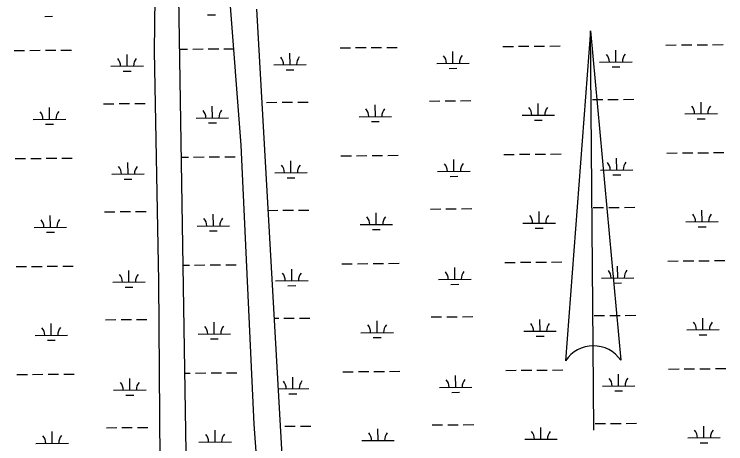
# Model space of a CAD drawing. Extents: x 3567028 to 3605064, y 510945 to 536587.
# Drawn here: x 3594352 to 3596544, y 532263 to 533587 of the extents above; entities that cross this region are included whole.
import ezdxf

# ---------------------------------------------------------------- set-up
doc = ezdxf.new("R2010")
doc.units = 0
doc.layers.add('V-ANNO-SYMB', color=7, linetype='Continuous')
doc.layers.add('V-WETL-SWMP', color=7, linetype='Continuous')

msp = doc.modelspace()

# ---------------------------------------------------------------- linework, layer by layer
at = {"layer": 'V-ANNO-SYMB'}
for p, q in [((3596127.1, 533535), (3596050.6, 532519.4)), ((3596127.1, 533535), (3596220.6, 532520.8)), ((3596135.3, 532565.1), (3596127.1, 533535)), ((3596127.1, 533535), (3596220.6, 532520.8)), ((3596135.3, 532565.1), (3596127.1, 533535)), ((3596137.5, 532305.1), (3596135.3, 532565.1))]:
    msp.add_line(p, q, dxfattribs=at)
for start, end in [(90.4834, 146.2779), (34.6888, 90.4833), (34.6888, 90.4722)]:
    msp.add_arc((3596136.1, 532462.3), 102.8, start, end, dxfattribs=at)
at = {"layer": 'V-WETL-SWMP'}
for p, q in [((3594970.2, 534226.3), (3595050.3, 533183.6)), ((3594792.1, 534199.6), (3594783.2, 533473.3)), ((3594881.1, 532239), (3594854.4, 533927.8)), ((3595228.4, 531321.1), (3595099.3, 533602.5)), ((3594445.8, 533580.1), (3594469.8, 533580.3)), ((3594947.7, 533584.4), (3594971.7, 533584.6)), ((3595355.6, 533483.2), (3595387.6, 533483.4)), ((3595403.6, 533483.6), (3595435.6, 533483.8)), ((3595451.6, 533484), (3595483.6, 533484.2)), ((3595499.6, 533484.4), (3595531.6, 533484.6)), ((3595857.5, 533487.4), (3595889.5, 533487.7)), ((3595905.5, 533487.8), (3595937.5, 533488.1)), ((3595953.5, 533488.2), (3595985.5, 533488.5)), ((3596001.5, 533488.6), (3596033.5, 533488.9)), ((3596359.4, 533491.6), (3596391.4, 533491.9)), ((3596407.4, 533492), (3596439.4, 533492.3)), ((3596455.4, 533492.4), (3596487.4, 533492.7)), ((3596503.4, 533492.8), (3596535.4, 533493.1)), ((3594351.8, 533474.7), (3594383.8, 533475)), ((3594399.8, 533475.1), (3594431.8, 533475.4)), ((3594447.8, 533475.5), (3594479.8, 533475.8)), ((3594495.8, 533475.9), (3594527.8, 533476.2)), ((3594699.6, 533426.9), (3594699.3, 533462.9)), ((3594783.2, 533473.3), (3594796.5, 532764.8)), ((3594861.5, 533479), (3594885.7, 533479.2)), ((3594901.7, 533479.3), (3594933.7, 533479.6)), ((3594949.7, 533479.7), (3594981.7, 533480)), ((3594997.7, 533480.1), (3595027.5, 533480.4)), ((3595201.5, 533431.1), (3595201.2, 533467.1)), ((3595703.4, 533435.4), (3595703, 533471.4)), ((3596205.2, 533439.6), (3596204.9, 533475.6)), ((3596155.2, 533439.2), (3596255.2, 533440)), ((3594649.6, 533426.5), (3594749.6, 533427.3)), ((3595151.5, 533430.7), (3595251.5, 533431.5)), ((3595653.4, 533434.9), (3595753.3, 533435.8)), ((3595691.5, 533419.8), (3595715.5, 533420)), ((3596193.4, 533424.1), (3596217.4, 533424.3)), ((3594687.7, 533411.4), (3594711.7, 533411.6)), ((3595189.6, 533415.6), (3595213.6, 533415.8)), ((3594627.1, 533310.8), (3594659.1, 533311.1)), ((3594675.1, 533311.2), (3594707.1, 533311.5)), ((3594723.1, 533311.6), (3594755.1, 533311.9)), ((3595129, 533315.1), (3595161, 533315.3)), ((3595177, 533315.5), (3595209, 533315.7)), ((3595225, 533315.9), (3595257, 533316.2)), ((3595464.3, 533271.5), (3595464, 533307.5)), ((3595630.9, 533319.3), (3595662.9, 533319.6)), ((3595678.9, 533319.7), (3595710.9, 533320)), ((3595726.9, 533320.1), (3595758.9, 533320.4)), ((3595966.1, 533275.7), (3595965.8, 533311.7)), ((3596132.8, 533323.5), (3596164.8, 533323.8)), ((3596180.8, 533323.9), (3596212.8, 533324.2)), ((3596228.8, 533324.4), (3596260.8, 533324.6)), ((3596468, 533279.9), (3596467.7, 533315.9)), ((3594460.5, 533263), (3594460.2, 533299)), ((3594962.4, 533267.2), (3594962.1, 533303.2)), ((3594410.5, 533262.6), (3594510.5, 533263.4)), ((3594912.4, 533266.8), (3595012.4, 533267.7)), ((3595414.3, 533271), (3595514.3, 533271.9)), ((3595916.1, 533275.3), (3596016.1, 533276.1)), ((3596418, 533279.5), (3596518, 533280.4)), ((3596456.2, 533264.4), (3596480.2, 533264.6)), ((3594448.6, 533247.5), (3594472.6, 533247.7)), ((3594950.5, 533251.7), (3594974.5, 533251.9)), ((3595452.4, 533255.9), (3595476.4, 533256.1)), ((3595954.3, 533260.2), (3595978.3, 533260.4)), ((3595050.3, 533183.6), (3595090.4, 532323.7)), ((3595860.3, 533154.7), (3595892.3, 533155)), ((3595908.3, 533155.1), (3595940.3, 533155.4)), ((3595956.3, 533155.5), (3595988.3, 533155.8)), ((3596004.3, 533156), (3596036.3, 533156.2)), ((3596362.2, 533159), (3596394.2, 533159.2)), ((3596410.2, 533159.4), (3596442.2, 533159.6)), ((3596458.2, 533159.8), (3596490.2, 533160.1)), ((3596506.2, 533160.2), (3596538.2, 533160.5)), ((3594354.6, 533142), (3594386.6, 533142.3)), ((3594402.6, 533142.4), (3594434.6, 533142.7)), ((3594450.6, 533142.8), (3594482.6, 533143.1)), ((3594498.6, 533143.2), (3594530.6, 533143.5)), ((3594866.8, 533146.4), (3594888.5, 533146.5)), ((3594904.5, 533146.7), (3594936.5, 533146.9)), ((3594952.5, 533147.1), (3594984.5, 533147.3)), ((3595000.5, 533147.5), (3595032.5, 533147.8)), ((3595204.3, 533098.5), (3595204, 533134.5)), ((3595358.4, 533150.5), (3595390.4, 533150.8)), ((3595406.4, 533150.9), (3595438.4, 533151.2)), ((3595454.4, 533151.3), (3595486.4, 533151.6)), ((3595502.4, 533151.7), (3595534.4, 533152)), ((3595706.2, 533102.7), (3595705.9, 533138.7)), ((3596208, 533106.9), (3596207.7, 533142.9)), ((3594702.4, 533094.2), (3594702.1, 533130.2)), ((3594652.4, 533093.8), (3594752.4, 533094.6)), ((3595154.3, 533098), (3595254.3, 533098.9)), ((3595656.2, 533102.3), (3595756.2, 533103.1)), ((3596158.1, 533106.5), (3596258, 533107.3)), ((3596196.2, 533091.4), (3596220.2, 533091.6)), ((3594690.5, 533078.7), (3594714.5, 533078.9)), ((3595192.4, 533082.9), (3595216.4, 533083.1)), ((3595694.3, 533087.2), (3595718.3, 533087.4)), ((3594629.9, 532978.2), (3594661.9, 532978.4)), ((3594677.9, 532978.6), (3594709.9, 532978.9)), ((3594725.9, 532979), (3594757.9, 532979.3)), ((3595134.4, 532982.4), (3595163.8, 532982.7)), ((3595179.8, 532982.8), (3595211.8, 532983.1)), ((3595227.8, 532983.2), (3595259.8, 532983.5)), ((3595633.7, 532986.6), (3595665.7, 532986.9)), ((3595681.7, 532987.1), (3595713.7, 532987.3)), ((3595729.7, 532987.5), (3595761.7, 532987.7)), ((3595969, 532943), (3595968.6, 532979)), ((3596135.6, 532990.9), (3596167.6, 532991.1)), ((3596183.6, 532991.3), (3596215.6, 532991.6)), ((3596231.6, 532991.7), (3596263.6, 532992)), ((3596470.8, 532947.3), (3596470.5, 532983.3)), ((3594463.3, 532930.3), (3594463, 532966.3)), ((3594965.2, 532934.6), (3594964.9, 532970.6)), ((3595467.1, 532938.8), (3595466.8, 532974.8)), ((3594915.2, 532934.2), (3595015.2, 532935)), ((3595417.1, 532938.4), (3595517.1, 532939.2)), ((3595919, 532942.6), (3596018.9, 532943.5)), ((3596420.8, 532946.9), (3596520.8, 532947.7)), ((3594413.3, 532929.9), (3594513.3, 532930.8)), ((3594451.4, 532914.8), (3594475.4, 532915)), ((3594953.3, 532919), (3594977.3, 532919.2)), ((3595455.2, 532923.3), (3595479.2, 532923.5)), ((3595957.1, 532927.5), (3595981.1, 532927.7)), ((3596459, 532931.7), (3596483, 532931.9)), ((3596365, 532826.3), (3596397, 532826.6)), ((3596413, 532826.7), (3596445, 532827)), ((3596461, 532827.1), (3596493, 532827.4)), ((3596509, 532827.5), (3596541, 532827.8)), ((3594357.5, 532809.4), (3594389.5, 532809.6)), ((3594405.5, 532809.8), (3594437.5, 532810)), ((3594453.5, 532810.2), (3594485.5, 532810.5)), ((3594501.5, 532810.6), (3594533.4, 532810.9)), ((3594872, 532813.7), (3594891.3, 532813.9)), ((3594907.3, 532814), (3594939.3, 532814.3)), ((3594955.3, 532814.4), (3594987.3, 532814.7)), ((3595003.3, 532814.8), (3595035.3, 532815.1)), ((3595361.2, 532817.8), (3595393.2, 532818.1)), ((3595409.2, 532818.2), (3595441.2, 532818.5)), ((3595457.2, 532818.6), (3595489.2, 532818.9)), ((3595505.2, 532819.1), (3595537.2, 532819.3)), ((3595709, 532770), (3595708.7, 532806)), ((3595863.1, 532822.1), (3595895.1, 532822.3)), ((3595911.1, 532822.5), (3595943.1, 532822.7)), ((3595959.1, 532822.9), (3595991.1, 532823.2)), ((3596007.1, 532823.3), (3596039.1, 532823.6)), ((3596210.9, 532774.3), (3596210.6, 532810.3)), ((3594705.2, 532761.6), (3594704.9, 532797.6)), ((3595207.1, 532765.8), (3595206.8, 532801.8)), ((3594655.2, 532761.1), (3594755.2, 532762)), ((3594796.5, 532764.8), (3594801, 532074.2)), ((3595157.1, 532765.4), (3595257.1, 532766.2)), ((3595659, 532769.6), (3595759, 532770.5)), ((3596160.9, 532773.8), (3596260.9, 532774.7)), ((3594693.3, 532746), (3594717.3, 532746.2)), ((3595195.2, 532750.3), (3595219.2, 532750.5)), ((3595697.1, 532754.5), (3595721.1, 532754.7)), ((3596199, 532758.7), (3596223, 532758.9)), ((3595153.2, 532649.9), (3595166.6, 532650)), ((3595182.6, 532650.2), (3595214.6, 532650.4)), ((3595230.6, 532650.6), (3595262.6, 532650.8)), ((3595636.5, 532654), (3595668.5, 532654.3)), ((3595684.5, 532654.4), (3595716.5, 532654.7)), ((3595732.5, 532654.8), (3595764.5, 532655.1)), ((3596138.4, 532658.2), (3596170.4, 532658.5)), ((3596186.4, 532658.6), (3596218.4, 532658.9)), ((3596234.4, 532659), (3596266.4, 532659.3)), ((3596473.6, 532614.6), (3596473.3, 532650.6)), ((3594466.1, 532597.7), (3594465.8, 532633.7)), ((3594632.8, 532645.5), (3594664.8, 532645.8)), ((3594680.8, 532645.9), (3594712.8, 532646.2)), ((3594728.8, 532646.3), (3594760.8, 532646.6)), ((3594968, 532601.9), (3594967.7, 532637.9)), ((3595469.9, 532606.1), (3595469.6, 532642.1)), ((3595971.8, 532610.4), (3595971.5, 532646.4)), ((3595419.9, 532605.7), (3595519.9, 532606.6)), ((3595921.8, 532610), (3596021.8, 532610.8)), ((3596423.6, 532614.2), (3596523.6, 532615)), ((3594416.1, 532597.3), (3594516.1, 532598.1)), ((3594918, 532601.5), (3595018, 532602.3)), ((3594956.1, 532586.4), (3594980.1, 532586.6)), ((3595458, 532590.6), (3595482, 532590.8)), ((3595959.9, 532594.8), (3595983.9, 532595)), ((3596461.8, 532599.1), (3596485.8, 532599.3)), ((3594454.2, 532582.1), (3594478.2, 532582.3)), ((3594360.3, 532476.7), (3594392.3, 532477)), ((3594408.3, 532477.1), (3594440.3, 532477.4)), ((3594456.3, 532477.5), (3594488.3, 532477.8)), ((3594504.3, 532477.9), (3594536.3, 532478.2)), ((3594877.3, 532481.1), (3594894.2, 532481.2)), ((3594910.2, 532481.3), (3594942.1, 532481.6)), ((3594958.1, 532481.8), (3594990.1, 532482)), ((3595006.1, 532482.2), (3595038.1, 532482.4)), ((3595364, 532485.2), (3595396, 532485.4)), ((3595412, 532485.6), (3595444, 532485.9)), ((3595460, 532486), (3595492, 532486.3)), ((3595508, 532486.4), (3595540, 532486.7)), ((3595865.9, 532489.4), (3595897.9, 532489.7)), ((3595913.9, 532489.8), (3595945.9, 532490.1)), ((3595961.9, 532490.2), (3595993.9, 532490.5)), ((3596009.9, 532490.6), (3596041.9, 532490.9)), ((3596213.7, 532441.6), (3596213.4, 532477.6)), ((3596367.8, 532493.6), (3596399.8, 532493.9)), ((3596415.8, 532494), (3596447.8, 532494.3)), ((3596463.8, 532494.5), (3596495.8, 532494.7)), ((3596511.8, 532494.9), (3596543.8, 532495.1)), ((3594708, 532428.9), (3594707.7, 532464.9)), ((3595209.9, 532433.1), (3595209.6, 532469.1)), ((3595711.8, 532437.4), (3595711.5, 532473.4)), ((3595165.5, 532432.8), (3595259.9, 532433.6)), ((3595661.8, 532436.9), (3595761.8, 532437.8)), ((3596163.7, 532441.2), (3596263.7, 532442)), ((3594658, 532428.5), (3594758, 532429.3)), ((3594696.1, 532413.4), (3594720.1, 532413.6)), ((3595198, 532417.6), (3595222, 532417.8)), ((3595699.9, 532421.8), (3595723.9, 532422)), ((3596201.8, 532426.1), (3596225.8, 532426.3)), ((3595090.4, 532323.7), (3595170.5, 531205.3)), ((3595639.3, 532321.3), (3595671.3, 532321.6)), ((3595687.3, 532321.7), (3595719.3, 532322)), ((3595735.3, 532322.1), (3595767.3, 532322.4)), ((3596141.2, 532325.6), (3596173.2, 532325.8)), ((3596189.2, 532326), (3596221.2, 532326.2)), ((3596237.2, 532326.4), (3596269.2, 532326.6)), ((3594468.9, 532265), (3594468.6, 532301)), ((3594635.6, 532312.9), (3594667.6, 532313.1)), ((3594683.6, 532313.3), (3594715.6, 532313.5)), ((3594731.6, 532313.7), (3594763.6, 532313.9)), ((3594970.8, 532269.2), (3594970.5, 532305.2)), ((3595185.5, 532317.5), (3595217.4, 532317.8)), ((3595233.4, 532317.9), (3595265.4, 532318.2)), ((3595472.7, 532273.5), (3595472.4, 532309.5)), ((3595974.6, 532277.7), (3595974.3, 532313.7)), ((3596476.5, 532282), (3596476.2, 532317.9)), ((3595924.6, 532277.3), (3596024.6, 532278.1)), ((3596426.5, 532281.5), (3596526.5, 532282.4)), ((3594418.9, 532264.6), (3594518.9, 532265.4)), ((3594920.8, 532268.8), (3595020.8, 532269.7)), ((3595422.7, 532273.1), (3595522.7, 532273.9)), ((3596464.6, 532266.4), (3596488.6, 532266.6))]:
    msp.add_line(p, q, dxfattribs=at)
for centre, start, end in [((3596150, 533439.6), 359.7115, 41.2552), ((3596260.5, 533440.5), 139.7115, 181.2552), ((3594644.3, 533426.9), 359.7115, 41.2552), ((3594754.8, 533427.8), 139.7115, 181.2552), ((3595146.2, 533431.1), 359.7115, 41.2552), ((3595256.7, 533432.1), 139.7115, 181.2552), ((3595648.1, 533435.4), 359.7115, 41.2552), ((3595758.6, 533436.3), 139.7115, 181.2552), ((3594405.2, 533263), 359.7115, 41.2552), ((3594515.7, 533263.9), 139.7115, 181.2552), ((3594907.1, 533267.2), 359.7115, 41.2552), ((3595017.6, 533268.2), 139.7115, 181.2552), ((3595409, 533271.5), 359.7115, 41.2552), ((3595519.5, 533272.4), 139.7115, 181.2552), ((3595910.9, 533275.7), 359.7115, 41.2552), ((3596021.4, 533276.6), 139.7115, 181.2552), ((3596412.8, 533279.9), 359.7115, 41.2552), ((3596523.3, 533280.9), 139.7115, 181.2552), ((3594647.1, 533094.2), 359.7115, 41.2552), ((3594757.6, 533095.2), 139.7115, 181.2552), ((3595149, 533098.5), 359.7115, 41.2552), ((3595259.5, 533099.4), 139.7115, 181.2552), ((3595650.9, 533102.7), 359.7115, 41.2552), ((3595761.4, 533103.6), 139.7115, 181.2552), ((3596152.8, 533106.9), 359.7115, 41.2552), ((3596263.3, 533107.9), 139.7115, 181.2552), ((3594909.9, 532934.6), 359.7115, 41.2552), ((3595020.4, 532935.5), 139.7115, 181.2552), ((3595411.8, 532938.8), 359.7115, 41.2552), ((3595522.3, 532939.7), 139.7115, 181.2552), ((3595913.7, 532943.1), 359.7115, 41.2552), ((3596024.2, 532944), 139.7115, 181.2552), ((3596415.6, 532947.3), 359.7115, 41.2552), ((3596526.1, 532948.2), 139.7115, 181.2552), ((3594408, 532930.3), 359.7115, 41.2552), ((3594518.5, 532931.3), 139.7115, 181.2552), ((3594649.9, 532761.6), 359.7115, 41.2552), ((3594760.4, 532762.5), 139.7115, 181.2552), ((3595151.8, 532765.8), 359.7115, 41.2552), ((3595262.3, 532766.7), 139.7115, 181.2552), ((3595653.7, 532770), 359.7115, 41.2552), ((3595764.2, 532771), 139.7115, 181.2552), ((3596155.6, 532774.3), 359.7115, 41.2552), ((3596266.1, 532775.2), 139.7115, 181.2552), ((3595414.6, 532606.2), 359.7115, 41.2552), ((3595525.1, 532607.1), 139.7115, 181.2552), ((3595916.5, 532610.4), 359.7115, 41.2552), ((3596027, 532611.3), 139.7115, 181.2552), ((3596418.4, 532614.6), 359.7115, 41.2552), ((3596528.9, 532615.6), 139.7115, 181.2552), ((3594410.8, 532597.7), 359.7115, 41.2552), ((3594521.3, 532598.6), 139.7115, 181.2552), ((3594912.7, 532601.9), 359.7115, 41.2552), ((3595023.2, 532602.9), 139.7115, 181.2552), ((3594763.2, 532429.8), 139.7115, 181.2552), ((3595154.6, 532433.1), 359.7115, 41.2552), ((3595265.1, 532434.1), 139.7115, 181.2552), ((3595656.5, 532437.4), 359.7115, 41.2552), ((3595767, 532438.3), 139.7115, 181.2552), ((3596158.4, 532441.6), 359.7115, 41.2552), ((3596268.9, 532442.5), 139.7115, 181.2552), ((3594652.7, 532428.9), 359.7115, 41.2552), ((3595919.3, 532277.7), 359.7115, 41.2552), ((3596029.8, 532278.7), 139.7115, 181.2552), ((3596421.2, 532282), 359.7115, 41.2552), ((3596531.7, 532282.9), 139.7115, 181.2552), ((3594413.7, 532265), 359.7115, 41.2552), ((3594524.1, 532266), 139.7115, 181.2552), ((3594915.5, 532269.3), 359.7115, 41.2552), ((3595026, 532270.2), 139.7115, 181.2552), ((3595417.4, 532273.5), 359.7115, 41.2552), ((3595527.9, 532274.4), 139.7115, 181.2552)]:
    msp.add_arc(centre, 35.2, start, end, dxfattribs=at)

doc.saveas('drawing.dxf')
